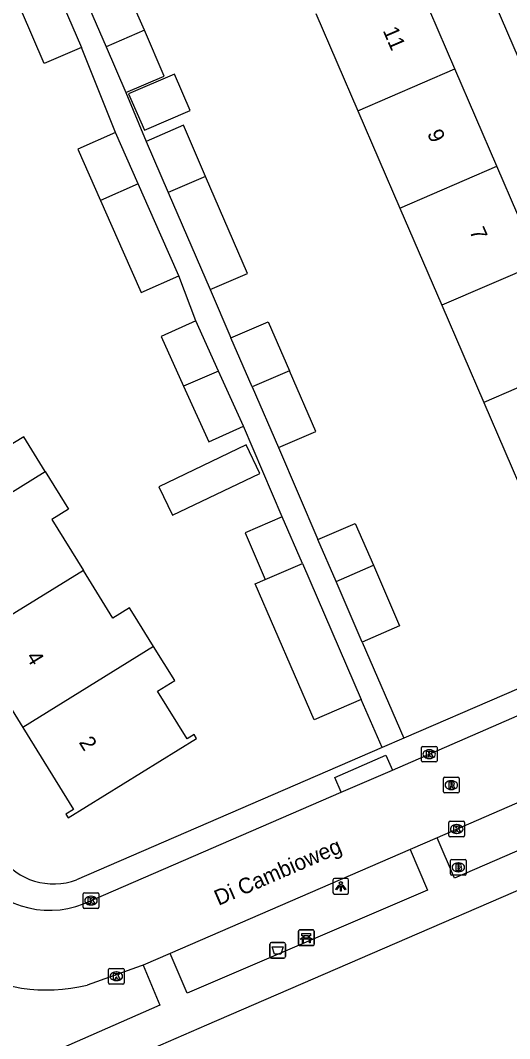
# Model space of a CAD drawing. Extents: x 159353 to 160616, y 385893 to 387321.
# Drawn here: x 159546.6 to 159577.9, y 386153.3 to 386218.6 of the extents above; entities that cross this region are included whole.
import ezdxf

# ---------------------------------------------------------------- set-up
doc = ezdxf.new("R2010")
doc.units = 0
for name, color, linetype in [('IMGEO_Afvalbak', 7, 'Continuous'), ('IMGEO_Bank', 7, 'Continuous'), ('IMGEO_Brandkraan', 7, 'Continuous'), ('IMGEO_Kolk', 7, 'Continuous'), ('IMGEO_Lichtpunt', 7, 'Continuous'), ('IMGEO_Openbare_ruimte_label', 7, 'Continuous'), ('IMGEO_Pand', 7, 'Continuous'), ('IMGEO_Pand_nummerreeks', 7, 'Continuous'), ('IMGEO_Rijbaan_lokaal_open', 7, 'Continuous'), ('IMGEO_Rioolput', 7, 'Continuous'), ('IMGEO_Voetpad_halfverhard', 7, 'Continuous'), ('IMGEO_Voetpad_open', 7, 'Continuous')]:
    doc.layers.add(name, color=color, linetype=linetype)

msp = doc.modelspace()

# ---------------------------------------------------------------- linework, layer by layer
at = {"layer": 'IMGEO_Afvalbak'}
for p, q in [((159562.528, 386158.583), (159562.528, 386159.383)), ((159562.528, 386159.383), (159562.528, 386158.583)), ((159562.628, 386159.483), (159563.418, 386159.483)), ((159563.418, 386159.483), (159562.628, 386159.483)), ((159563.518, 386159.383), (159563.518, 386158.583)), ((159563.518, 386158.583), (159563.518, 386159.383)), ((159563.418, 386158.483), (159562.628, 386158.483)), ((159562.628, 386158.483), (159563.418, 386158.483))]:
    msp.add_line(p, q, dxfattribs=at)
msp.add_lwpolyline([(159562.671, 386159.197), (159563.375, 386159.197), (159563.226, 386158.727), (159562.82, 386158.727), (159562.671, 386159.197)], dxfattribs=at)
for centre, start, end in [((159562.628, 386159.383), 90, 180), ((159562.628, 386159.383), 90, 180), ((159563.418, 386159.383), 0, 90), ((159563.418, 386159.383), 360, 90), ((159562.628, 386158.583), 180, 270), ((159562.628, 386158.583), 180, 270), ((159563.418, 386158.583), 270, 0), ((159563.418, 386158.583), 270, 0)]:
    msp.add_arc(centre, 0.1, start, end, dxfattribs=at)
at = {"layer": 'IMGEO_Bank'}
for p, q in [((159564.351, 386159.365), (159564.351, 386160.206)), ((159564.351, 386160.206), (159564.351, 386159.365)), ((159564.426, 386160.29), (159565.267, 386160.29)), ((159565.267, 386160.29), (159564.426, 386160.29)), ((159564.66, 386159.796), (159564.66, 386159.902)), ((159564.704, 386159.902), (159564.704, 386159.796)), ((159564.992, 386159.908), (159564.71, 386159.908)), ((159564.998, 386159.796), (159564.998, 386159.902)), ((159565.042, 386159.902), (159565.042, 386159.796)), ((159565.351, 386160.215), (159565.351, 386159.374)), ((159565.351, 386159.374), (159565.351, 386160.215)), ((159565.276, 386159.29), (159564.435, 386159.29)), ((159564.435, 386159.29), (159565.276, 386159.29)), ((159565.048, 386159.688), (159564.655, 386159.688)), ((159564.71, 386159.79), (159564.992, 386159.79))]:
    msp.add_line(p, q, dxfattribs=at)
for points in [[(159564.654, 386159.908), (159564.568, 386159.908), (159564.568, 386160.069), (159565.131, 386160.069), (159565.131, 386159.908), (159565.048, 386159.908)], [(159564.598, 386159.688), (159564.456, 386159.688), (159564.568, 386159.79), (159564.654, 386159.79)], [(159564.648, 386159.681), (159564.648, 386159.474), (159564.605, 386159.474), (159564.605, 386159.681)], [(159565.048, 386159.79), (159565.131, 386159.79), (159565.243, 386159.688), (159565.104, 386159.688)], [(159565.098, 386159.681), (159565.098, 386159.474), (159565.054, 386159.474), (159565.054, 386159.681)]]:
    msp.add_lwpolyline(points, dxfattribs=at)
for centre, radius, start, end in [((159564.429, 386160.212), 0.0779, 92.4484, 184.28452), ((159564.429, 386160.212), 0.0779, 92.4484, 184.28452), ((159564.653, 386159.901), 0.00671, 2.89567, 87.10433), ((159564.71, 386159.901), 0.00671, 92.89567, 177.10433), ((159564.992, 386159.901), 0.00671, 2.89567, 87.10433), ((159565.049, 386159.901), 0.00671, 92.89567, 177.10433), ((159565.273, 386160.212), 0.0779, 2.4484, 94.28452), ((159565.273, 386160.212), 0.0779, 2.4484, 94.28452), ((159564.429, 386159.368), 0.0779, 182.4484, 274.28452), ((159564.429, 386159.368), 0.0779, 182.4484, 274.28452), ((159564.598, 386159.681), 0.00671, 2.89567, 87.10433), ((159564.655, 386159.681), 0.00671, 92.89567, 177.10433), ((159564.653, 386159.797), 0.00671, 272.89567, 357.10433), ((159564.71, 386159.797), 0.00671, 182.89567, 267.10433), ((159564.992, 386159.797), 0.00671, 272.89567, 357.10433), ((159565.049, 386159.797), 0.00671, 182.89567, 267.10433), ((159565.047, 386159.681), 0.00671, 2.89567, 87.10433), ((159565.104, 386159.681), 0.00671, 92.89567, 177.10433), ((159565.273, 386159.368), 0.0779, 272.4484, 4.28452), ((159565.273, 386159.368), 0.0779, 272.4484, 4.28452)]:
    msp.add_arc(centre, radius, start, end, dxfattribs=at)
at = {"layer": 'IMGEO_Brandkraan'}
for p, q in [((159574.079, 386163.875), (159574.079, 386164.727)), ((159574.154, 386164.801), (159575.006, 386164.801)), ((159574.567, 386164.581), (159574.592, 386164.581)), ((159575.08, 386164.727), (159575.08, 386163.875)), ((159574.59, 386164.021), (159574.565, 386164.021)), ((159575.006, 386163.801), (159574.154, 386163.801))]:
    msp.add_line(p, q, dxfattribs=at)
for points in [[(159574.079, 386163.875), (159574.079, 386164.727)], [(159574.154, 386164.801), (159575.006, 386164.801)], [(159574.427, 386164.501), (159574.427, 386164.101), (159574.64, 386164.101)], [(159574.658, 386164.501), (159574.427, 386164.501)], [(159575.08, 386164.727), (159575.08, 386163.875)], [(159574.606, 386164.42), (159574.552, 386164.42), (159574.552, 386164.344)], [(159574.552, 386164.344), (159574.605, 386164.344)], [(159574.614, 386164.268), (159574.552, 386164.268), (159574.552, 386164.187)], [(159574.552, 386164.187), (159574.614, 386164.187)], [(159575.006, 386163.801), (159574.154, 386163.801)]]:
    msp.add_lwpolyline(points, dxfattribs=at)
for centre, radius, start, end in [((159574.156, 386164.725), 0.0765, 91.55205, 178.44795), ((159574.156, 386164.725), 0.0765, 91.55205, 178.44795), ((159574.662, 386164.356), 0.145, 59.4692, 91.53667), ((159574.687, 386164.403), 0.0922, 285.51372, 58.15012), ((159575.004, 386164.725), 0.0765, 1.55205, 88.44795), ((159575.004, 386164.725), 0.0765, 1.55205, 88.44795), ((159574.156, 386163.877), 0.0765, 181.55205, 268.44795), ((159574.156, 386163.877), 0.0765, 181.55205, 268.44795), ((159574.607, 386164.382), 0.0379, 267.82845, 90.93552), ((159574.615, 386164.227), 0.0404, 269.87594, 90.50774), ((159574.646, 386164.352), 0.251, 268.66757, 293.53466), ((159574.692, 386164.211), 0.105, 301.31148, 78.98903), ((159575.004, 386163.877), 0.0765, 271.55205, 358.44795), ((159575.004, 386163.877), 0.0765, 271.55205, 358.44795)]:
    msp.add_arc(centre, radius, start, end, dxfattribs=at)
for centre, major_axis, ratio, start_param, end_param in [((159574.566, 386164.301), (-0.387, 0.002), 0.722429, 4.712389, 7.853982), ((159574.591, 386164.301), (-0.39, 0.002), 0.717154, 1.570796, 4.712389)]:
    msp.add_ellipse(centre, major_axis=major_axis, ratio=ratio, start_param=start_param, end_param=end_param, dxfattribs=at)
at = {"layer": 'IMGEO_Kolk'}
for p, q in [((159572.218, 386171.123), (159572.218, 386171.975)), ((159572.293, 386172.049), (159573.145, 386172.049)), ((159572.706, 386171.829), (159572.731, 386171.829)), ((159573.219, 386171.975), (159573.219, 386171.123)), ((159573.145, 386171.049), (159572.293, 386171.049)), ((159572.729, 386171.269), (159572.704, 386171.269)), ((159573.976, 386166.329), (159573.976, 386167.181)), ((159574.051, 386167.255), (159574.903, 386167.255)), ((159574.977, 386167.181), (159574.977, 386166.329)), ((159574.487, 386166.475), (159574.462, 386166.475)), ((159574.464, 386167.035), (159574.489, 386167.035)), ((159574.903, 386166.255), (159574.051, 386166.255)), ((159550.579, 386161.744), (159550.579, 386162.596)), ((159550.654, 386162.67), (159551.506, 386162.67)), ((159551.58, 386162.596), (159551.58, 386161.744)), ((159551.09, 386161.89), (159551.065, 386161.89)), ((159551.067, 386162.45), (159551.092, 386162.45)), ((159551.506, 386161.67), (159550.654, 386161.67)), ((159552.198, 386156.898), (159552.198, 386157.75)), ((159552.273, 386157.824), (159553.125, 386157.824)), ((159552.686, 386157.604), (159552.711, 386157.604)), ((159553.199, 386157.75), (159553.199, 386156.898)), ((159553.125, 386156.824), (159552.273, 386156.824)), ((159552.709, 386157.044), (159552.684, 386157.044))]:
    msp.add_line(p, q, dxfattribs=at)
for points in [[(159572.218, 386171.123), (159572.218, 386171.975)], [(159572.293, 386172.049), (159573.145, 386172.049)], [(159572.539, 386171.749), (159572.662, 386171.749), (159572.662, 386171.598), (159572.792, 386171.749), (159572.956, 386171.749), (159572.81, 386171.598), (159572.963, 386171.349), (159572.811, 386171.349), (159572.726, 386171.513), (159572.662, 386171.446), (159572.662, 386171.349), (159572.539, 386171.349), (159572.539, 386171.749)], [(159573.219, 386171.975), (159573.219, 386171.123)], [(159573.145, 386171.049), (159572.293, 386171.049)], [(159573.976, 386166.329), (159573.976, 386167.181)], [(159574.051, 386167.255), (159574.903, 386167.255)], [(159574.977, 386167.181), (159574.977, 386166.329)], [(159574.297, 386166.955), (159574.42, 386166.955), (159574.42, 386166.804), (159574.55, 386166.955), (159574.714, 386166.955), (159574.568, 386166.804), (159574.721, 386166.555), (159574.569, 386166.555), (159574.484, 386166.719), (159574.42, 386166.652), (159574.42, 386166.555), (159574.297, 386166.555), (159574.297, 386166.955)], [(159574.903, 386166.255), (159574.051, 386166.255)], [(159550.579, 386161.744), (159550.579, 386162.596)], [(159550.654, 386162.67), (159551.506, 386162.67)], [(159551.58, 386162.596), (159551.58, 386161.744)], [(159550.9, 386162.37), (159551.023, 386162.37), (159551.023, 386162.219), (159551.153, 386162.37), (159551.317, 386162.37), (159551.171, 386162.219), (159551.324, 386161.97), (159551.172, 386161.97), (159551.087, 386162.134), (159551.023, 386162.067), (159551.023, 386161.97), (159550.9, 386161.97), (159550.9, 386162.37)], [(159551.506, 386161.67), (159550.654, 386161.67)], [(159552.198, 386156.898), (159552.198, 386157.75)], [(159552.273, 386157.824), (159553.125, 386157.824)], [(159552.519, 386157.524), (159552.642, 386157.524), (159552.642, 386157.373), (159552.772, 386157.524), (159552.936, 386157.524), (159552.79, 386157.373), (159552.943, 386157.124), (159552.791, 386157.124), (159552.706, 386157.288), (159552.642, 386157.221), (159552.642, 386157.124), (159552.519, 386157.124), (159552.519, 386157.524)], [(159553.199, 386157.75), (159553.199, 386156.898)], [(159553.125, 386156.824), (159552.273, 386156.824)]]:
    msp.add_lwpolyline(points, dxfattribs=at)
for centre, start, end in [((159572.295, 386171.973), 91.55205, 178.44795), ((159572.295, 386171.973), 91.55205, 178.44795), ((159573.143, 386171.973), 1.55205, 88.44795), ((159573.143, 386171.973), 1.55205, 88.44795), ((159572.295, 386171.125), 181.55205, 268.44795), ((159572.295, 386171.125), 181.55205, 268.44795), ((159573.143, 386171.125), 271.55205, 358.44795), ((159573.143, 386171.125), 271.55205, 358.44795), ((159574.053, 386167.179), 91.55205, 178.44795), ((159574.053, 386167.179), 91.55205, 178.44795), ((159574.901, 386167.179), 1.55205, 88.44795), ((159574.901, 386167.179), 1.55205, 88.44795), ((159574.053, 386166.331), 181.55205, 268.44795), ((159574.053, 386166.331), 181.55205, 268.44795), ((159574.901, 386166.331), 271.55205, 358.44795), ((159574.901, 386166.331), 271.55205, 358.44795), ((159550.656, 386162.594), 91.55205, 178.44795), ((159550.656, 386162.594), 91.55205, 178.44795), ((159551.504, 386162.594), 1.55205, 88.44795), ((159551.504, 386162.594), 1.55205, 88.44795), ((159550.656, 386161.746), 181.55205, 268.44795), ((159550.656, 386161.746), 181.55205, 268.44795), ((159551.504, 386161.746), 271.55205, 358.44795), ((159551.504, 386161.746), 271.55205, 358.44795), ((159552.275, 386157.748), 91.55205, 178.44795), ((159552.275, 386157.748), 91.55205, 178.44795), ((159553.123, 386157.748), 1.55205, 88.44795), ((159553.123, 386157.748), 1.55205, 88.44795), ((159552.275, 386156.9), 181.55205, 268.44795), ((159552.275, 386156.9), 181.55205, 268.44795), ((159553.123, 386156.9), 271.55205, 358.44795), ((159553.123, 386156.9), 271.55205, 358.44795)]:
    msp.add_arc(centre, 0.0765, start, end, dxfattribs=at)
for centre, major_axis, ratio, start_param, end_param in [((159572.705, 386171.549), (-0.387, 0.002), 0.722429, 4.712389, 7.853982), ((159572.73, 386171.549), (-0.39, 0.002), 0.717154, 1.570796, 4.712389), ((159574.463, 386166.755), (-0.387, 0.002), 0.722429, 4.712389, 7.853982), ((159574.488, 386166.755), (-0.39, 0.002), 0.717154, 1.570796, 4.712389), ((159551.066, 386162.17), (-0.387, 0.002), 0.722429, 4.712389, 7.853982), ((159551.091, 386162.17), (-0.39, 0.002), 0.717154, 1.570796, 4.712389), ((159552.685, 386157.324), (-0.387, 0.002), 0.722429, 4.712389, 7.853982), ((159552.71, 386157.324), (-0.39, 0.002), 0.717154, 1.570796, 4.712389)]:
    msp.add_ellipse(centre, major_axis=major_axis, ratio=ratio, start_param=start_param, end_param=end_param, dxfattribs=at)
at = {"layer": 'IMGEO_Lichtpunt'}
for p, q in [((159566.56, 386163.488), (159566.56, 386162.681)), ((159566.56, 386163.488), (159566.56, 386162.681)), ((159567.462, 386163.583), (159566.654, 386163.583)), ((159567.462, 386163.583), (159566.654, 386163.583)), ((159567.556, 386162.681), (159567.556, 386163.488)), ((159567.556, 386162.681), (159567.556, 386163.488)), ((159566.654, 386162.587), (159567.462, 386162.587)), ((159566.654, 386162.587), (159567.462, 386162.587))]:
    msp.add_line(p, q, dxfattribs=at)
for points in [[(159566.934, 386163.152), (159566.973, 386163.124), (159566.785, 386162.862), (159566.747, 386162.889), (159566.934, 386163.152)], [(159567.036, 386163.104), (159567.083, 386163.104), (159567.083, 386162.782), (159567.036, 386162.782), (159567.036, 386163.104)], [(159567.146, 386163.124), (159567.184, 386163.151), (159567.371, 386162.889), (159567.332, 386162.861), (159567.146, 386163.124)]]:
    msp.add_lwpolyline(points, dxfattribs=at)
msp.add_circle((159567.059, 386163.286), 0.0994, dxfattribs=at)
for centre, start, end in [((159566.654, 386163.488), 90, 180), ((159566.654, 386163.488), 90, 180), ((159567.462, 386163.488), 0, 90), ((159567.462, 386163.488), 0, 90), ((159566.654, 386162.681), 180, 270), ((159566.654, 386162.681), 180, 270), ((159567.462, 386162.681), 270, 0), ((159567.462, 386162.681), 270, 360)]:
    msp.add_arc(centre, 0.0946, start, end, dxfattribs=at)
at = {"layer": 'IMGEO_Pand'}
for points in [[(159574.364, 386215.438), (159571.679, 386221.667)], [(159549.01, 386220.191), (159550.47, 386216.811)], [(159550.551, 386220.306), (159552.038, 386216.856)], [(159554.493, 386217.914), (159553.586, 386220.016)], [(159550.47, 386216.811), (159548.082, 386215.78), (159546.622, 386219.159)], [(159565.464, 386218.987), (159568.149, 386212.758)], [(159554.493, 386217.914), (159552.038, 386216.856)], [(159553.304, 386213.921), (159555.759, 386214.98), (159554.493, 386217.914)], [(159552.038, 386216.856), (159553.304, 386213.921)], [(159568.149, 386212.758), (159574.364, 386215.438)], [(159577.048, 386209.211), (159574.364, 386215.438)], [(159557.426, 386212.781), (159556.42, 386215.115), (159553.486, 386213.85), (159554.493, 386211.516), (159557.426, 386212.781)], [(159568.149, 386212.758), (159570.833, 386206.531)], [(159558.412, 386208.559), (159556.994, 386211.838), (159554.601, 386210.802)], [(159552.654, 386211.368), (159550.235, 386210.304), (159551.683, 386207.012)], [(159554.102, 386208.077), (159552.654, 386211.368)], [(159554.601, 386210.802), (159556.017, 386207.527)], [(159570.833, 386206.531), (159577.048, 386209.211)], [(159579.733, 386202.982), (159577.048, 386209.211)], [(159558.412, 386208.559), (159556.017, 386207.527)], [(159558.706, 386201.31), (159561.1, 386202.345), (159558.412, 386208.559)], [(159554.102, 386208.077), (159551.683, 386207.012)], [(159556.696, 386202.183), (159555.551, 386204.785), (159554.102, 386208.077)], [(159556.017, 386207.527), (159558.706, 386201.31)], [(159551.683, 386207.012), (159553.131, 386203.721), (159554.277, 386201.118), (159556.696, 386202.183)], [(159570.833, 386206.531), (159573.519, 386200.302)], [(159579.733, 386202.982), (159573.519, 386200.302)], [(159573.519, 386200.302), (159576.203, 386194.074)], [(159557.775, 386199.294), (159555.559, 386198.293), (159556.994, 386195.118)], [(159559.227, 386196.082), (159557.775, 386199.294)], [(159560.028, 386198.213), (159562.413, 386199.245), (159563.774, 386196.099)], [(159561.388, 386195.07), (159560.028, 386198.213)], [(159582.418, 386196.754), (159576.203, 386194.074)], [(159559.227, 386196.082), (159556.994, 386195.118)], [(159560.825, 386192.547), (159559.227, 386196.082)], [(159563.774, 386196.099), (159561.388, 386195.07)], [(159563.068, 386191.184), (159565.454, 386192.216), (159563.774, 386196.099)], [(159556.994, 386195.118), (159558.609, 386191.545), (159560.825, 386192.547)], [(159561.388, 386195.07), (159563.068, 386191.184)], [(159548.154, 386189.648), (159546.773, 386191.88), (159545.702, 386191.217), (159543.84, 386194.224)], [(159576.203, 386194.074), (159578.888, 386187.847)], [(159556.291, 386186.848), (159561.874, 386189.535), (159560.998, 386191.355), (159555.415, 386188.668), (159556.291, 386186.848)], [(159539.786, 386184.469), (159548.154, 386189.648)], [(159548.154, 386189.648), (159549.641, 386187.246), (159548.569, 386186.582), (159550.589, 386183.319)], [(159563.311, 386186.754), (159560.94, 386185.728), (159562.231, 386182.745)], [(159564.603, 386183.765), (159563.311, 386186.754)], [(159565.599, 386185.292), (159567.984, 386186.324), (159569.143, 386183.644)], [(159566.757, 386182.615), (159565.599, 386185.292)], [(159562.231, 386182.745), (159564.603, 386183.765)], [(159564.603, 386183.765), (159568.371, 386175.051)], [(159566.757, 386182.615), (159569.143, 386183.644)], [(159569.143, 386183.644), (159570.823, 386179.761), (159568.437, 386178.729)], [(159550.589, 386183.319), (159543.292, 386178.802)], [(159555.087, 386178.444), (159553.803, 386180.519), (159553.55, 386180.927), (159552.479, 386180.264), (159550.589, 386183.319)], [(159568.371, 386175.051), (159565.36, 386173.749), (159561.589, 386182.468), (159562.231, 386182.745)], [(159568.437, 386178.729), (159566.757, 386182.615)], [(159543.292, 386178.802), (159546.719, 386173.264)], [(159546.719, 386173.264), (159549.968, 386168.013), (159549.471, 386167.706), (159549.621, 386167.462), (159557.836, 386172.545), (159557.674, 386172.805), (159557.234, 386172.533), (159555.342, 386175.591), (159556.434, 386176.267), (159555.087, 386178.444)], [(159555.087, 386178.444), (159546.719, 386173.264)]]:
    msp.add_lwpolyline(points, dxfattribs=at)
at = {"layer": 'IMGEO_Rijbaan_lokaal_open'}
for points in [[(159570.362, 386170.52), (159590.781, 386179.422)], [(159588.727, 386172.932), (159575.717, 386167.284), (159573.217, 386166.198)], [(159567.093, 386169.104), (159570.362, 386170.52)], [(159550.603, 386161.962), (159567.093, 386169.104)], [(159573.217, 386166.198), (159571.491, 386165.449)], [(159571.491, 386165.449), (159556.139, 386158.784)], [(159556.139, 386158.784), (159554.419, 386158.037)], [(159554.419, 386158.037), (159554.291, 386157.982), (159550.825, 386156.749)]]:
    msp.add_lwpolyline(points, dxfattribs=at)
for centre, radius, start, end in [((159548.437, 386167.379), 5.834, 211.79689, 291.79225), ((159548.27, 386167.375), 10.929, 239.28825, 283.51801)]:
    msp.add_arc(centre, radius, start, end, dxfattribs=at)
at = {"layer": 'IMGEO_Rioolput'}
for p, q in [((159573.628, 386169.139), (159573.628, 386169.991)), ((159573.703, 386170.065), (159574.555, 386170.065)), ((159574.116, 386169.845), (159574.141, 386169.845)), ((159574.629, 386169.991), (159574.629, 386169.139)), ((159574.555, 386169.065), (159573.703, 386169.065)), ((159574.139, 386169.285), (159574.114, 386169.285))]:
    msp.add_line(p, q, dxfattribs=at)
for points in [[(159573.628, 386169.139), (159573.628, 386169.991)], [(159573.703, 386170.065), (159574.555, 386170.065)], [(159574.217, 386169.763), (159573.965, 386169.765), (159573.965, 386169.365)], [(159574.143, 386169.684), (159574.089, 386169.684), (159574.089, 386169.603)], [(159574.629, 386169.991), (159574.629, 386169.139)], [(159574.555, 386169.065), (159573.703, 386169.065)], [(159573.965, 386169.365), (159574.089, 386169.365), (159574.089, 386169.527), (159574.1, 386169.527)], [(159574.089, 386169.603), (159574.141, 386169.603)], [(159574.147, 386169.498), (159574.218, 386169.365), (159574.358, 386169.365), (159574.293, 386169.491)]]:
    msp.add_lwpolyline(points, dxfattribs=at)
for centre, radius, start, end in [((159573.705, 386169.989), 0.0765, 91.55205, 178.44795), ((159573.705, 386169.989), 0.0765, 91.55205, 178.44795), ((159574.149, 386169.588), 0.0964, 77.00612, 93.18647), ((159574.163, 386169.645), 0.0378, 276.66336, 79.67722), ((159574.216, 386169.653), 0.109, 350.36119, 89.41601), ((159574.553, 386169.989), 0.0765, 1.55205, 88.44795), ((159574.553, 386169.989), 0.0765, 1.55205, 88.44795), ((159573.705, 386169.141), 0.0765, 181.55205, 268.44795), ((159573.705, 386169.141), 0.0765, 181.55205, 268.44795), ((159574.099, 386169.474), 0.0533, 26.02933, 88.69889), ((159574.125, 386169.792), 0.19, 274.7715, 282.96867), ((159574.214, 386169.653), 0.112, 277.58423, 350.98172), ((159574.198, 386169.438), 0.108, 29.51342, 73.79051), ((159574.553, 386169.141), 0.0765, 271.55205, 358.44795), ((159574.553, 386169.141), 0.0765, 271.55205, 358.44795)]:
    msp.add_arc(centre, radius, start, end, dxfattribs=at)
for centre, major_axis, ratio, start_param, end_param in [((159574.115, 386169.565), (-0.387, 0.002), 0.722429, 4.712389, 7.853982), ((159574.14, 386169.565), (-0.39, 0.002), 0.717154, 1.570796, 4.712389)]:
    msp.add_ellipse(centre, major_axis=major_axis, ratio=ratio, start_param=start_param, end_param=end_param, dxfattribs=at)
at = {"layer": 'IMGEO_Voetpad_halfverhard'}
for points in [[(159588.727, 386172.932), (159589.828, 386170.321), (159574.331, 386163.614), (159573.217, 386166.198)], [(159590.901, 386168.232), (159558.466, 386154.188), (159539.806, 386146.084)], [(159571.491, 386165.449), (159572.607, 386162.836), (159557.232, 386156.24), (159556.139, 386158.784)], [(159554.419, 386158.037), (159555.484, 386155.463), (159540.8, 386149.027)]]:
    msp.add_lwpolyline(points, dxfattribs=at)
at = {"layer": 'IMGEO_Voetpad_open'}
for points in [[(159591.919, 386184.881), (159570.226, 386235.195)], [(159552.654, 386211.368), (159550.47, 386216.811)], [(159553.304, 386213.921), (159554.601, 386210.802)], [(159557.775, 386199.294), (159556.696, 386202.183)], [(159558.706, 386201.31), (159560.028, 386198.213)], [(159563.311, 386186.754), (159560.825, 386192.547)], [(159563.068, 386191.184), (159565.599, 386185.292)], [(159590.345, 386180.906), (159571.098, 386172.573)], [(159568.437, 386178.729), (159571.098, 386172.573)], [(159569.705, 386171.97), (159568.371, 386175.051)], [(159571.098, 386172.573), (159569.705, 386171.97)], [(159569.705, 386171.97), (159550.156, 386163.506)], [(159567.093, 386169.104), (159566.68, 386170.058), (159569.949, 386171.474), (159570.362, 386170.52)]]:
    msp.add_lwpolyline(points, dxfattribs=at)
msp.add_arc((159548.684, 386167.41), 4.172, 215.53571, 290.65799, dxfattribs=at)

# ---------------------------------------------------------------- texts
at = {"layer": 'IMGEO_Openbare_ruimte_label'}
msp.add_text('Di Cambioweg', height=1, rotation=23.462, dxfattribs=at).set_placement((159559.235, 386161.828))
at = {"layer": 'IMGEO_Pand_nummerreeks'}
for s, rotation, p in [('11', 293.31828, (159569.731, 386217.901)), ('9', 293.31828, (159572.569, 386211.315)), ('7', 293.31828, (159575.271, 386205.048)), ('4', 301.7464, (159546.893, 386177.773)), ('2', 301.7464, (159550.274, 386172.308))]:
    msp.add_text(s, height=1, rotation=rotation, dxfattribs=at).set_placement(p)

doc.saveas('drawing.dxf')
